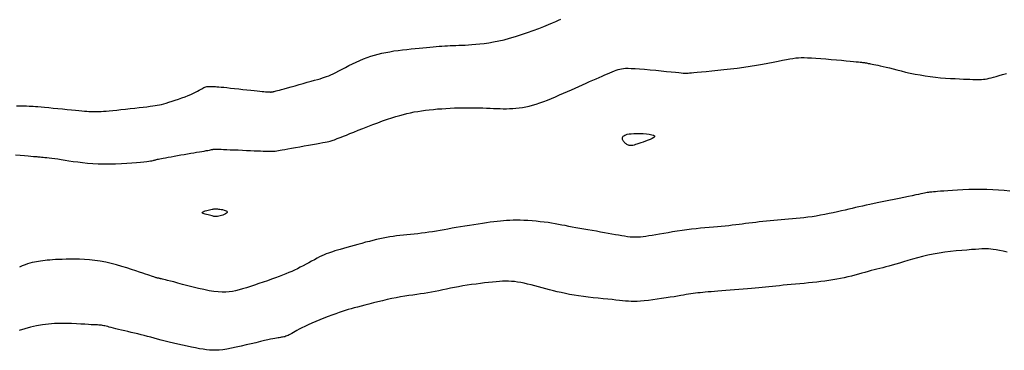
# Model space of a CAD drawing. Header units: millimetres. Extents: x 32690613 to 32693367, y 5343692 to 5344708.
# Tile 289 of 656: x 32692730.31 to 32692746.89, y 5343989.66 to 5343995.22. Entities that reach past the tile are written whole.
import ezdxf

# ---------------------------------------------------------------- set-up
doc = ezdxf.new("R2010")
doc.units = ezdxf.units.MM
doc.header["$LTSCALE"] = 20
for name, color, linetype in [('02-DGM_HL_493.00', 102, 'Continuous'), ('02-DGM_HL_493.50', 112, 'Continuous'), ('02-DGM_HL_494.00', 122, 'Continuous')]:
    doc.layers.add(name, color=color, linetype=linetype)

msp = doc.modelspace()

# ---------------------------------------------------------------- linework, layer by layer
at = {"layer": '02-DGM_HL_493.00', "elevation": 493, "flags": 128}
for points in [[(32692730.256, 5343993.769), (32692730.325, 5343993.769), (32692730.382, 5343993.769), (32692730.428, 5343993.768), (32692730.468, 5343993.767), (32692730.505, 5343993.766), (32692730.54, 5343993.764), (32692730.577, 5343993.761), (32692730.619, 5343993.757), (32692730.67, 5343993.752), (32692730.73, 5343993.747), (32692730.799, 5343993.74), (32692730.874, 5343993.733), (32692730.952, 5343993.726), (32692731.032, 5343993.718), (32692731.109, 5343993.711), (32692731.183, 5343993.703), (32692731.25, 5343993.697), (32692731.308, 5343993.691), (32692731.359, 5343993.687), (32692731.402, 5343993.683), (32692731.44, 5343993.679), (32692731.474, 5343993.677), (32692731.505, 5343993.675), (32692731.533, 5343993.674), (32692731.561, 5343993.673), (32692731.589, 5343993.673), (32692731.618, 5343993.673), (32692731.65, 5343993.674), (32692731.685, 5343993.676), (32692731.725, 5343993.679), (32692731.769, 5343993.682), (32692731.82, 5343993.687), (32692731.879, 5343993.693), (32692731.945, 5343993.699), (32692732.017, 5343993.707), (32692732.093, 5343993.715), (32692732.171, 5343993.723), (32692732.248, 5343993.732), (32692732.322, 5343993.74), (32692732.391, 5343993.748), (32692732.453, 5343993.755), (32692732.506, 5343993.762), (32692732.552, 5343993.768), (32692732.592, 5343993.774), (32692732.628, 5343993.78), (32692732.663, 5343993.787), (32692732.698, 5343993.795), (32692732.736, 5343993.805), (32692732.777, 5343993.817), (32692732.824, 5343993.831), (32692732.876, 5343993.847), (32692732.93, 5343993.865), (32692732.986, 5343993.884), (32692733.043, 5343993.903), (32692733.097, 5343993.923), (32692733.149, 5343993.943), (32692733.196, 5343993.963), (32692733.237, 5343993.982), (32692733.273, 5343993.999), (32692733.305, 5343994.016), (32692733.332, 5343994.032), (32692733.356, 5343994.046), (32692733.377, 5343994.058), (32692733.396, 5343994.069), (32692733.414, 5343994.077), (32692733.431, 5343994.084), (32692733.448, 5343994.089), (32692733.464, 5343994.093), (32692733.48, 5343994.095), (32692733.495, 5343994.097), (32692733.51, 5343994.097), (32692733.525, 5343994.097), (32692733.54, 5343994.097), (32692733.554, 5343994.097), (32692733.57, 5343994.096), (32692733.587, 5343994.095), (32692733.608, 5343994.094), (32692733.633, 5343994.092), (32692733.664, 5343994.09), (32692733.702, 5343994.086), (32692733.748, 5343994.082), (32692733.802, 5343994.076), (32692733.864, 5343994.069), (32692733.93, 5343994.062), (32692733.999, 5343994.054), (32692734.069, 5343994.046), (32692734.137, 5343994.039), (32692734.202, 5343994.032), (32692734.26, 5343994.026), (32692734.311, 5343994.02), (32692734.355, 5343994.016), (32692734.392, 5343994.013), (32692734.423, 5343994.01), (32692734.448, 5343994.008), (32692734.469, 5343994.006), (32692734.487, 5343994.005), (32692734.501, 5343994.004), (32692734.512, 5343994.004), (32692734.521, 5343994.003), (32692734.528, 5343994.003), (32692734.534, 5343994.002), (32692734.538, 5343994.002), (32692734.541, 5343994.002), (32692734.544, 5343994.002), (32692734.546, 5343994.002), (32692734.548, 5343994.003), (32692734.551, 5343994.003), (32692734.554, 5343994.003), (32692734.557, 5343994.004), (32692734.561, 5343994.005), (32692734.566, 5343994.005), (32692734.572, 5343994.007), (32692734.579, 5343994.008), (32692734.587, 5343994.01), (32692734.598, 5343994.012), (32692734.613, 5343994.015), (32692734.631, 5343994.02), (32692734.655, 5343994.026), (32692734.685, 5343994.034), (32692734.723, 5343994.044), (32692734.768, 5343994.057), (32692734.822, 5343994.072), (32692734.883, 5343994.089), (32692734.949, 5343994.108), (32692735.018, 5343994.128), (32692735.087, 5343994.148), (32692735.155, 5343994.167), (32692735.219, 5343994.185), (32692735.277, 5343994.201), (32692735.327, 5343994.215), (32692735.371, 5343994.227), (32692735.41, 5343994.239), (32692735.446, 5343994.25), (32692735.481, 5343994.261), (32692735.516, 5343994.275), (32692735.552, 5343994.29), (32692735.592, 5343994.309), (32692735.638, 5343994.332), (32692735.687, 5343994.358), (32692735.741, 5343994.386), (32692735.797, 5343994.416), (32692735.856, 5343994.447), (32692735.916, 5343994.477), (32692735.978, 5343994.507), (32692736.039, 5343994.534), (32692736.101, 5343994.56), (32692736.162, 5343994.583), (32692736.223, 5343994.604), (32692736.285, 5343994.623), (32692736.348, 5343994.64), (32692736.412, 5343994.655), (32692736.478, 5343994.669), (32692736.545, 5343994.681), (32692736.615, 5343994.693), (32692736.686, 5343994.703), (32692736.758, 5343994.712), (32692736.83, 5343994.72), (32692736.902, 5343994.727), (32692736.971, 5343994.734), (32692737.038, 5343994.74), (32692737.103, 5343994.747), (32692737.163, 5343994.752), (32692737.22, 5343994.758), (32692737.274, 5343994.763), (32692737.326, 5343994.768), (32692737.375, 5343994.772), (32692737.423, 5343994.776), (32692737.47, 5343994.78), (32692737.517, 5343994.782), (32692737.563, 5343994.784), (32692737.61, 5343994.786), (32692737.657, 5343994.787), (32692737.706, 5343994.789), (32692737.757, 5343994.791), (32692737.811, 5343994.793), (32692737.868, 5343994.796), (32692737.928, 5343994.8), (32692737.993, 5343994.805), (32692738.061, 5343994.812), (32692738.134, 5343994.82), (32692738.211, 5343994.832), (32692738.293, 5343994.845), (32692738.378, 5343994.863), (32692738.468, 5343994.883), (32692738.562, 5343994.908), (32692738.66, 5343994.936), (32692738.761, 5343994.968), (32692738.861, 5343995.002), (32692738.959, 5343995.037), (32692739.053, 5343995.072), (32692739.14, 5343995.106), (32692739.219, 5343995.137), (32692739.287, 5343995.165), (32692739.342, 5343995.189), (32692739.387, 5343995.209), (32692739.425, 5343995.227)], [(32692746.942, 5343991.31), (32692746.874, 5343991.324), (32692746.811, 5343991.336), (32692746.755, 5343991.347), (32692746.707, 5343991.354), (32692746.666, 5343991.36), (32692746.628, 5343991.363), (32692746.592, 5343991.364), (32692746.555, 5343991.364), (32692746.514, 5343991.362), (32692746.466, 5343991.359), (32692746.409, 5343991.355), (32692746.341, 5343991.35), (32692746.263, 5343991.344), (32692746.178, 5343991.337), (32692746.086, 5343991.328), (32692745.99, 5343991.318), (32692745.893, 5343991.306), (32692745.795, 5343991.292), (32692745.699, 5343991.275), (32692745.606, 5343991.256), (32692745.516, 5343991.235), (32692745.431, 5343991.213), (32692745.35, 5343991.191), (32692745.272, 5343991.168), (32692745.199, 5343991.145), (32692745.131, 5343991.124), (32692745.067, 5343991.105), (32692745.007, 5343991.088), (32692744.951, 5343991.072), (32692744.898, 5343991.059), (32692744.848, 5343991.046), (32692744.799, 5343991.034), (32692744.75, 5343991.022), (32692744.701, 5343991.01), (32692744.651, 5343990.997), (32692744.6, 5343990.983), (32692744.547, 5343990.968), (32692744.492, 5343990.953), (32692744.436, 5343990.937), (32692744.378, 5343990.921), (32692744.319, 5343990.906), (32692744.258, 5343990.891), (32692744.197, 5343990.877), (32692744.134, 5343990.864), (32692744.071, 5343990.852), (32692744.006, 5343990.842), (32692743.94, 5343990.831), (32692743.873, 5343990.822), (32692743.805, 5343990.813), (32692743.736, 5343990.805), (32692743.665, 5343990.797), (32692743.594, 5343990.79), (32692743.522, 5343990.783), (32692743.449, 5343990.776), (32692743.377, 5343990.769), (32692743.307, 5343990.762), (32692743.238, 5343990.756), (32692743.171, 5343990.75), (32692743.107, 5343990.744), (32692743.046, 5343990.738), (32692742.988, 5343990.733), (32692742.931, 5343990.727), (32692742.875, 5343990.721), (32692742.818, 5343990.716), (32692742.76, 5343990.71), (32692742.699, 5343990.704), (32692742.635, 5343990.698), (32692742.568, 5343990.692), (32692742.497, 5343990.685), (32692742.424, 5343990.679), (32692742.35, 5343990.673), (32692742.277, 5343990.667), (32692742.205, 5343990.661), (32692742.137, 5343990.655), (32692742.072, 5343990.65), (32692742.012, 5343990.646), (32692741.957, 5343990.641), (32692741.906, 5343990.638), (32692741.858, 5343990.634), (32692741.814, 5343990.63), (32692741.772, 5343990.626), (32692741.731, 5343990.622), (32692741.693, 5343990.617), (32692741.655, 5343990.612), (32692741.617, 5343990.607), (32692741.578, 5343990.6), (32692741.537, 5343990.593), (32692741.493, 5343990.586), (32692741.444, 5343990.577), (32692741.391, 5343990.568), (32692741.333, 5343990.558), (32692741.267, 5343990.548), (32692741.197, 5343990.537), (32692741.123, 5343990.526), (32692741.048, 5343990.515), (32692740.973, 5343990.505), (32692740.9, 5343990.496), (32692740.831, 5343990.489), (32692740.767, 5343990.484), (32692740.71, 5343990.48), (32692740.658, 5343990.479), (32692740.609, 5343990.48), (32692740.563, 5343990.483), (32692740.516, 5343990.486), (32692740.466, 5343990.491), (32692740.413, 5343990.497), (32692740.354, 5343990.503), (32692740.288, 5343990.509), (32692740.215, 5343990.516), (32692740.137, 5343990.524), (32692740.056, 5343990.532), (32692739.972, 5343990.541), (32692739.888, 5343990.55), (32692739.805, 5343990.561), (32692739.724, 5343990.572), (32692739.647, 5343990.585), (32692739.573, 5343990.598), (32692739.501, 5343990.612), (32692739.432, 5343990.627), (32692739.366, 5343990.643), (32692739.3, 5343990.659), (32692739.236, 5343990.675), (32692739.173, 5343990.692), (32692739.11, 5343990.709), (32692739.047, 5343990.726), (32692738.986, 5343990.742), (32692738.925, 5343990.757), (32692738.866, 5343990.772), (32692738.808, 5343990.785), (32692738.752, 5343990.796), (32692738.698, 5343990.805), (32692738.646, 5343990.812), (32692738.595, 5343990.816), (32692738.545, 5343990.818), (32692738.495, 5343990.819), (32692738.444, 5343990.818), (32692738.39, 5343990.815), (32692738.334, 5343990.811), (32692738.274, 5343990.805), (32692738.209, 5343990.798), (32692738.141, 5343990.791), (32692738.07, 5343990.782), (32692737.997, 5343990.772), (32692737.923, 5343990.762), (32692737.849, 5343990.751), (32692737.775, 5343990.739), (32692737.703, 5343990.727), (32692737.634, 5343990.714), (32692737.566, 5343990.7), (32692737.5, 5343990.687), (32692737.436, 5343990.673), (32692737.373, 5343990.66), (32692737.311, 5343990.648), (32692737.249, 5343990.636), (32692737.186, 5343990.624), (32692737.124, 5343990.614), (32692737.061, 5343990.605), (32692736.997, 5343990.596), (32692736.932, 5343990.586), (32692736.865, 5343990.577), (32692736.797, 5343990.566), (32692736.726, 5343990.554), (32692736.653, 5343990.541), (32692736.577, 5343990.526), (32692736.499, 5343990.509), (32692736.421, 5343990.491), (32692736.344, 5343990.472), (32692736.268, 5343990.453), (32692736.194, 5343990.435), (32692736.125, 5343990.417), (32692736.06, 5343990.4), (32692736.001, 5343990.384), (32692735.946, 5343990.37), (32692735.895, 5343990.356), (32692735.845, 5343990.342), (32692735.795, 5343990.327), (32692735.744, 5343990.311), (32692735.691, 5343990.293), (32692735.633, 5343990.273), (32692735.57, 5343990.25), (32692735.504, 5343990.224), (32692735.435, 5343990.197), (32692735.365, 5343990.169), (32692735.297, 5343990.141), (32692735.231, 5343990.113), (32692735.168, 5343990.085), (32692735.112, 5343990.059), (32692735.062, 5343990.034), (32692735.019, 5343990.012), (32692734.981, 5343989.991), (32692734.948, 5343989.972), (32692734.92, 5343989.955), (32692734.894, 5343989.94), (32692734.872, 5343989.927), (32692734.851, 5343989.916), (32692734.831, 5343989.906), (32692734.811, 5343989.898), (32692734.793, 5343989.892), (32692734.775, 5343989.886), (32692734.757, 5343989.882), (32692734.739, 5343989.878), (32692734.721, 5343989.875), (32692734.702, 5343989.872), (32692734.683, 5343989.869), (32692734.662, 5343989.866), (32692734.638, 5343989.862), (32692734.61, 5343989.857), (32692734.577, 5343989.851), (32692734.537, 5343989.843), (32692734.489, 5343989.832), (32692734.432, 5343989.819), (32692734.365, 5343989.803), (32692734.29, 5343989.785), (32692734.21, 5343989.766), (32692734.126, 5343989.746), (32692734.041, 5343989.726), (32692733.957, 5343989.708), (32692733.876, 5343989.691), (32692733.801, 5343989.677), (32692733.734, 5343989.667), (32692733.672, 5343989.661), (32692733.615, 5343989.657), (32692733.561, 5343989.657), (32692733.508, 5343989.66), (32692733.455, 5343989.665), (32692733.399, 5343989.673), (32692733.338, 5343989.683), (32692733.272, 5343989.696), (32692733.202, 5343989.71), (32692733.129, 5343989.726), (32692733.053, 5343989.743), (32692732.977, 5343989.76), (32692732.902, 5343989.778), (32692732.829, 5343989.796), (32692732.759, 5343989.813), (32692732.693, 5343989.83), (32692732.632, 5343989.846), (32692732.574, 5343989.861), (32692732.518, 5343989.876), (32692732.463, 5343989.89), (32692732.41, 5343989.904), (32692732.356, 5343989.918), (32692732.302, 5343989.932), (32692732.246, 5343989.945), (32692732.19, 5343989.959), (32692732.134, 5343989.972), (32692732.079, 5343989.985), (32692732.026, 5343989.998), (32692731.976, 5343990.009), (32692731.929, 5343990.02), (32692731.888, 5343990.031), (32692731.852, 5343990.04), (32692731.82, 5343990.048), (32692731.793, 5343990.055), (32692731.769, 5343990.061), (32692731.747, 5343990.066), (32692731.727, 5343990.071), (32692731.708, 5343990.075), (32692731.689, 5343990.078), (32692731.668, 5343990.08), (32692731.646, 5343990.081), (32692731.621, 5343990.083), (32692731.592, 5343990.084), (32692731.557, 5343990.086), (32692731.516, 5343990.088), (32692731.467, 5343990.09), (32692731.409, 5343990.094), (32692731.341, 5343990.098), (32692731.265, 5343990.103), (32692731.181, 5343990.107), (32692731.091, 5343990.109), (32692730.997, 5343990.109), (32692730.898, 5343990.105), (32692730.797, 5343990.098), (32692730.695, 5343990.085), (32692730.594, 5343990.067), (32692730.493, 5343990.044), (32692730.395, 5343990.018), (32692730.301, 5343989.989)]]:
    msp.add_lwpolyline(points, dxfattribs=at)
at = {"layer": '02-DGM_HL_493.50', "elevation": 493.5, "flags": 128}
for points in [[(32692730.24, 5343992.944), (32692730.318, 5343992.938), (32692730.389, 5343992.933), (32692730.451, 5343992.928), (32692730.501, 5343992.924), (32692730.541, 5343992.92), (32692730.572, 5343992.918), (32692730.597, 5343992.916), (32692730.618, 5343992.914), (32692730.637, 5343992.912), (32692730.657, 5343992.91), (32692730.678, 5343992.908), (32692730.704, 5343992.906), (32692730.735, 5343992.903), (32692730.769, 5343992.899), (32692730.809, 5343992.895), (32692730.853, 5343992.889), (32692730.901, 5343992.883), (32692730.954, 5343992.876), (32692731.012, 5343992.867), (32692731.074, 5343992.858), (32692731.141, 5343992.847), (32692731.213, 5343992.836), (32692731.289, 5343992.826), (32692731.369, 5343992.816), (32692731.453, 5343992.807), (32692731.542, 5343992.8), (32692731.635, 5343992.796), (32692731.731, 5343992.793), (32692731.829, 5343992.794), (32692731.927, 5343992.796), (32692732.024, 5343992.799), (32692732.116, 5343992.804), (32692732.202, 5343992.81), (32692732.28, 5343992.816), (32692732.348, 5343992.822), (32692732.404, 5343992.828), (32692732.45, 5343992.833), (32692732.487, 5343992.838), (32692732.516, 5343992.843), (32692732.538, 5343992.847), (32692732.556, 5343992.851), (32692732.57, 5343992.855), (32692732.582, 5343992.858), (32692732.593, 5343992.861), (32692732.605, 5343992.864), (32692732.617, 5343992.867), (32692732.632, 5343992.87), (32692732.65, 5343992.874), (32692732.672, 5343992.878), (32692732.698, 5343992.883), (32692732.73, 5343992.889), (32692732.769, 5343992.896), (32692732.813, 5343992.905), (32692732.862, 5343992.913), (32692732.914, 5343992.923), (32692732.969, 5343992.933), (32692733.025, 5343992.943), (32692733.082, 5343992.953), (32692733.137, 5343992.962), (32692733.191, 5343992.971), (32692733.243, 5343992.98), (32692733.291, 5343992.989), (32692733.337, 5343992.996), (32692733.379, 5343993.004), (32692733.418, 5343993.01), (32692733.451, 5343993.016), (32692733.481, 5343993.021), (32692733.505, 5343993.026), (32692733.524, 5343993.03), (32692733.54, 5343993.033), (32692733.553, 5343993.036), (32692733.563, 5343993.038), (32692733.571, 5343993.039), (32692733.578, 5343993.041), (32692733.584, 5343993.041), (32692733.591, 5343993.042), (32692733.599, 5343993.042), (32692733.61, 5343993.042), (32692733.624, 5343993.042), (32692733.644, 5343993.041), (32692733.67, 5343993.04), (32692733.703, 5343993.039), (32692733.745, 5343993.037), (32692733.797, 5343993.035), (32692733.857, 5343993.032), (32692733.922, 5343993.03), (32692733.991, 5343993.027), (32692734.061, 5343993.024), (32692734.131, 5343993.021), (32692734.198, 5343993.018), (32692734.261, 5343993.015), (32692734.316, 5343993.013), (32692734.366, 5343993.011), (32692734.41, 5343993.009), (32692734.449, 5343993.007), (32692734.483, 5343993.006), (32692734.514, 5343993.006), (32692734.542, 5343993.006), (32692734.567, 5343993.006), (32692734.591, 5343993.008), (32692734.615, 5343993.01), (32692734.64, 5343993.013), (32692734.667, 5343993.017), (32692734.698, 5343993.022), (32692734.734, 5343993.028), (32692734.777, 5343993.036), (32692734.828, 5343993.046), (32692734.888, 5343993.057), (32692734.955, 5343993.069), (32692735.027, 5343993.082), (32692735.1, 5343993.095), (32692735.174, 5343993.108), (32692735.244, 5343993.121), (32692735.31, 5343993.133), (32692735.367, 5343993.144), (32692735.416, 5343993.153), (32692735.456, 5343993.16), (32692735.488, 5343993.166), (32692735.515, 5343993.172), (32692735.538, 5343993.177), (32692735.557, 5343993.182), (32692735.575, 5343993.188), (32692735.593, 5343993.193), (32692735.613, 5343993.2), (32692735.634, 5343993.208), (32692735.659, 5343993.218), (32692735.689, 5343993.229), (32692735.724, 5343993.243), (32692735.765, 5343993.26), (32692735.813, 5343993.279), (32692735.87, 5343993.302), (32692735.936, 5343993.329), (32692736.01, 5343993.358), (32692736.089, 5343993.389), (32692736.172, 5343993.422), (32692736.257, 5343993.454), (32692736.341, 5343993.486), (32692736.424, 5343993.516), (32692736.503, 5343993.544), (32692736.577, 5343993.569), (32692736.646, 5343993.591), (32692736.711, 5343993.61), (32692736.773, 5343993.627), (32692736.834, 5343993.642), (32692736.894, 5343993.655), (32692736.954, 5343993.667), (32692737.015, 5343993.677), (32692737.078, 5343993.687), (32692737.143, 5343993.695), (32692737.21, 5343993.703), (32692737.278, 5343993.71), (32692737.348, 5343993.717), (32692737.418, 5343993.722), (32692737.489, 5343993.727), (32692737.561, 5343993.731), (32692737.633, 5343993.734), (32692737.704, 5343993.736), (32692737.775, 5343993.737), (32692737.846, 5343993.738), (32692737.915, 5343993.738), (32692737.982, 5343993.738), (32692738.048, 5343993.737), (32692738.112, 5343993.735), (32692738.174, 5343993.733), (32692738.233, 5343993.73), (32692738.29, 5343993.728), (32692738.346, 5343993.725), (32692738.401, 5343993.724), (32692738.455, 5343993.722), (32692738.508, 5343993.722), (32692738.562, 5343993.723), (32692738.615, 5343993.725), (32692738.668, 5343993.729), (32692738.722, 5343993.735), (32692738.777, 5343993.743), (32692738.833, 5343993.753), (32692738.89, 5343993.765), (32692738.949, 5343993.781), (32692739.01, 5343993.798), (32692739.073, 5343993.819), (32692739.137, 5343993.842), (32692739.203, 5343993.868), (32692739.27, 5343993.895), (32692739.337, 5343993.923), (32692739.404, 5343993.953), (32692739.471, 5343993.982), (32692739.538, 5343994.012), (32692739.603, 5343994.041), (32692739.667, 5343994.07), (32692739.73, 5343994.098), (32692739.791, 5343994.125), (32692739.851, 5343994.151), (32692739.909, 5343994.177), (32692739.964, 5343994.202), (32692740.018, 5343994.226), (32692740.07, 5343994.248), (32692740.12, 5343994.27), (32692740.167, 5343994.291), (32692740.211, 5343994.31), (32692740.253, 5343994.327), (32692740.291, 5343994.343), (32692740.327, 5343994.357), (32692740.359, 5343994.37), (32692740.389, 5343994.38), (32692740.417, 5343994.389), (32692740.446, 5343994.395), (32692740.478, 5343994.4), (32692740.515, 5343994.402), (32692740.558, 5343994.403), (32692740.611, 5343994.401), (32692740.675, 5343994.398), (32692740.751, 5343994.392), (32692740.837, 5343994.385), (32692740.928, 5343994.377), (32692741.023, 5343994.368), (32692741.116, 5343994.359), (32692741.205, 5343994.35), (32692741.286, 5343994.342), (32692741.356, 5343994.335), (32692741.412, 5343994.329), (32692741.454, 5343994.325), (32692741.486, 5343994.322), (32692741.508, 5343994.32), (32692741.522, 5343994.319), (32692741.531, 5343994.318), (32692741.536, 5343994.318), (32692741.54, 5343994.318), (32692741.543, 5343994.319), (32692741.548, 5343994.319), (32692741.557, 5343994.32), (32692741.572, 5343994.321), (32692741.594, 5343994.324), (32692741.625, 5343994.326), (32692741.667, 5343994.33), (32692741.723, 5343994.335), (32692741.792, 5343994.341), (32692741.874, 5343994.349), (32692741.966, 5343994.358), (32692742.067, 5343994.368), (32692742.173, 5343994.379), (32692742.283, 5343994.392), (32692742.395, 5343994.406), (32692742.506, 5343994.421), (32692742.614, 5343994.437), (32692742.718, 5343994.454), (32692742.819, 5343994.471), (32692742.914, 5343994.489), (32692743.003, 5343994.506), (32692743.085, 5343994.522), (32692743.16, 5343994.536), (32692743.226, 5343994.549), (32692743.284, 5343994.56), (32692743.335, 5343994.568), (32692743.383, 5343994.575), (32692743.429, 5343994.579), (32692743.475, 5343994.581), (32692743.525, 5343994.582), (32692743.581, 5343994.58), (32692743.646, 5343994.577), (32692743.72, 5343994.573), (32692743.802, 5343994.567), (32692743.889, 5343994.56), (32692743.979, 5343994.552), (32692744.067, 5343994.544), (32692744.152, 5343994.537), (32692744.23, 5343994.529), (32692744.298, 5343994.523), (32692744.355, 5343994.517), (32692744.401, 5343994.513), (32692744.437, 5343994.509), (32692744.466, 5343994.506), (32692744.488, 5343994.504), (32692744.504, 5343994.502), (32692744.518, 5343994.5), (32692744.529, 5343994.499), (32692744.54, 5343994.497), (32692744.551, 5343994.495), (32692744.562, 5343994.493), (32692744.574, 5343994.491), (32692744.588, 5343994.488), (32692744.603, 5343994.485), (32692744.622, 5343994.482), (32692744.643, 5343994.478), (32692744.668, 5343994.473), (32692744.696, 5343994.467), (32692744.729, 5343994.46), (32692744.765, 5343994.452), (32692744.806, 5343994.443), (32692744.852, 5343994.433), (32692744.903, 5343994.421), (32692744.959, 5343994.407), (32692745.021, 5343994.392), (32692745.087, 5343994.375), (32692745.158, 5343994.357), (32692745.232, 5343994.339), (32692745.311, 5343994.322), (32692745.392, 5343994.305), (32692745.475, 5343994.289), (32692745.561, 5343994.275), (32692745.648, 5343994.263), (32692745.735, 5343994.253), (32692745.822, 5343994.244), (32692745.906, 5343994.238), (32692745.988, 5343994.232), (32692746.066, 5343994.228), (32692746.138, 5343994.224), (32692746.205, 5343994.221), (32692746.264, 5343994.218), (32692746.316, 5343994.216), (32692746.363, 5343994.214), (32692746.405, 5343994.213), (32692746.443, 5343994.213), (32692746.478, 5343994.213), (32692746.511, 5343994.215), (32692746.542, 5343994.217), (32692746.573, 5343994.221), (32692746.604, 5343994.226), (32692746.637, 5343994.233), (32692746.673, 5343994.241), (32692746.713, 5343994.251), (32692746.757, 5343994.264), (32692746.808, 5343994.278), (32692746.866, 5343994.295), (32692746.932, 5343994.315)], [(32692746.985, 5343992.333), (32692746.894, 5343992.343), (32692746.799, 5343992.351), (32692746.701, 5343992.358), (32692746.601, 5343992.363), (32692746.498, 5343992.365), (32692746.396, 5343992.364), (32692746.296, 5343992.361), (32692746.198, 5343992.357), (32692746.106, 5343992.352), (32692746.02, 5343992.347), (32692745.943, 5343992.341), (32692745.875, 5343992.336), (32692745.818, 5343992.332), (32692745.771, 5343992.328), (32692745.733, 5343992.325), (32692745.701, 5343992.323), (32692745.675, 5343992.32), (32692745.653, 5343992.318), (32692745.633, 5343992.316), (32692745.615, 5343992.313), (32692745.596, 5343992.31), (32692745.575, 5343992.306), (32692745.551, 5343992.301), (32692745.523, 5343992.296), (32692745.49, 5343992.289), (32692745.45, 5343992.28), (32692745.402, 5343992.27), (32692745.345, 5343992.258), (32692745.278, 5343992.245), (32692745.203, 5343992.229), (32692745.122, 5343992.213), (32692745.037, 5343992.196), (32692744.951, 5343992.178), (32692744.865, 5343992.16), (32692744.782, 5343992.143), (32692744.704, 5343992.127), (32692744.632, 5343992.111), (32692744.566, 5343992.097), (32692744.505, 5343992.083), (32692744.446, 5343992.07), (32692744.389, 5343992.057), (32692744.333, 5343992.043), (32692744.275, 5343992.03), (32692744.215, 5343992.016), (32692744.151, 5343992.001), (32692744.084, 5343991.986), (32692744.014, 5343991.971), (32692743.943, 5343991.956), (32692743.871, 5343991.941), (32692743.799, 5343991.928), (32692743.727, 5343991.915), (32692743.656, 5343991.903), (32692743.587, 5343991.894), (32692743.52, 5343991.885), (32692743.454, 5343991.878), (32692743.389, 5343991.872), (32692743.325, 5343991.867), (32692743.262, 5343991.862), (32692743.199, 5343991.857), (32692743.137, 5343991.852), (32692743.075, 5343991.847), (32692743.012, 5343991.841), (32692742.951, 5343991.835), (32692742.889, 5343991.829), (32692742.828, 5343991.823), (32692742.768, 5343991.816), (32692742.709, 5343991.809), (32692742.651, 5343991.802), (32692742.594, 5343991.795), (32692742.538, 5343991.788), (32692742.482, 5343991.781), (32692742.426, 5343991.774), (32692742.37, 5343991.767), (32692742.312, 5343991.76), (32692742.253, 5343991.753), (32692742.191, 5343991.747), (32692742.128, 5343991.741), (32692742.062, 5343991.736), (32692741.994, 5343991.73), (32692741.924, 5343991.724), (32692741.852, 5343991.718), (32692741.778, 5343991.711), (32692741.702, 5343991.703), (32692741.624, 5343991.694), (32692741.545, 5343991.684), (32692741.466, 5343991.673), (32692741.386, 5343991.661), (32692741.308, 5343991.648), (32692741.232, 5343991.636), (32692741.158, 5343991.623), (32692741.089, 5343991.611), (32692741.024, 5343991.6), (32692740.964, 5343991.59), (32692740.91, 5343991.581), (32692740.859, 5343991.574), (32692740.812, 5343991.568), (32692740.766, 5343991.563), (32692740.723, 5343991.56), (32692740.68, 5343991.559), (32692740.636, 5343991.56), (32692740.592, 5343991.563), (32692740.546, 5343991.568), (32692740.499, 5343991.575), (32692740.45, 5343991.583), (32692740.398, 5343991.592), (32692740.343, 5343991.602), (32692740.286, 5343991.613), (32692740.225, 5343991.624), (32692740.16, 5343991.635), (32692740.092, 5343991.647), (32692740.023, 5343991.659), (32692739.952, 5343991.67), (32692739.881, 5343991.682), (32692739.812, 5343991.694), (32692739.743, 5343991.706), (32692739.678, 5343991.718), (32692739.616, 5343991.73), (32692739.557, 5343991.742), (32692739.499, 5343991.754), (32692739.443, 5343991.765), (32692739.386, 5343991.776), (32692739.329, 5343991.787), (32692739.27, 5343991.796), (32692739.209, 5343991.805), (32692739.145, 5343991.814), (32692739.078, 5343991.821), (32692739.009, 5343991.828), (32692738.94, 5343991.834), (32692738.872, 5343991.838), (32692738.804, 5343991.842), (32692738.739, 5343991.844), (32692738.678, 5343991.845), (32692738.62, 5343991.844), (32692738.565, 5343991.843), (32692738.512, 5343991.84), (32692738.46, 5343991.836), (32692738.407, 5343991.831), (32692738.353, 5343991.825), (32692738.297, 5343991.818), (32692738.237, 5343991.81), (32692738.172, 5343991.801), (32692738.104, 5343991.791), (32692738.033, 5343991.781), (32692737.959, 5343991.77), (32692737.885, 5343991.758), (32692737.81, 5343991.746), (32692737.736, 5343991.734), (32692737.663, 5343991.722), (32692737.593, 5343991.709), (32692737.524, 5343991.697), (32692737.458, 5343991.685), (32692737.393, 5343991.673), (32692737.329, 5343991.662), (32692737.266, 5343991.652), (32692737.203, 5343991.642), (32692737.141, 5343991.633), (32692737.079, 5343991.625), (32692737.016, 5343991.619), (32692736.955, 5343991.612), (32692736.893, 5343991.606), (32692736.833, 5343991.601), (32692736.773, 5343991.595), (32692736.714, 5343991.588), (32692736.656, 5343991.582), (32692736.6, 5343991.574), (32692736.544, 5343991.565), (32692736.488, 5343991.555), (32692736.433, 5343991.545), (32692736.377, 5343991.533), (32692736.32, 5343991.52), (32692736.261, 5343991.506), (32692736.2, 5343991.49), (32692736.137, 5343991.474), (32692736.073, 5343991.456), (32692736.008, 5343991.438), (32692735.943, 5343991.42), (32692735.88, 5343991.402), (32692735.82, 5343991.385), (32692735.763, 5343991.369), (32692735.711, 5343991.354), (32692735.663, 5343991.34), (32692735.621, 5343991.328), (32692735.582, 5343991.316), (32692735.545, 5343991.305), (32692735.51, 5343991.292), (32692735.474, 5343991.279), (32692735.439, 5343991.264), (32692735.401, 5343991.247), (32692735.361, 5343991.227), (32692735.319, 5343991.205), (32692735.274, 5343991.181), (32692735.228, 5343991.156), (32692735.181, 5343991.13), (32692735.133, 5343991.104), (32692735.085, 5343991.078), (32692735.037, 5343991.053), (32692734.99, 5343991.029), (32692734.942, 5343991.006), (32692734.894, 5343990.984), (32692734.844, 5343990.963), (32692734.792, 5343990.942), (32692734.738, 5343990.92), (32692734.68, 5343990.898), (32692734.619, 5343990.875), (32692734.553, 5343990.851), (32692734.483, 5343990.827), (32692734.412, 5343990.802), (32692734.339, 5343990.778), (32692734.267, 5343990.754), (32692734.196, 5343990.731), (32692734.128, 5343990.709), (32692734.064, 5343990.69), (32692734.005, 5343990.673), (32692733.948, 5343990.658), (32692733.894, 5343990.647), (32692733.839, 5343990.639), (32692733.782, 5343990.634), (32692733.722, 5343990.634), (32692733.656, 5343990.638), (32692733.583, 5343990.647), (32692733.502, 5343990.66), (32692733.414, 5343990.678), (32692733.323, 5343990.698), (32692733.231, 5343990.721), (32692733.14, 5343990.744), (32692733.055, 5343990.766), (32692732.976, 5343990.787), (32692732.907, 5343990.806), (32692732.849, 5343990.821), (32692732.803, 5343990.833), (32692732.767, 5343990.843), (32692732.738, 5343990.85), (32692732.716, 5343990.855), (32692732.699, 5343990.859), (32692732.685, 5343990.861), (32692732.674, 5343990.864), (32692732.664, 5343990.866), (32692732.654, 5343990.868), (32692732.644, 5343990.87), (32692732.633, 5343990.872), (32692732.623, 5343990.875), (32692732.611, 5343990.878), (32692732.598, 5343990.882), (32692732.584, 5343990.886), (32692732.568, 5343990.891), (32692732.55, 5343990.897), (32692732.528, 5343990.904), (32692732.501, 5343990.913), (32692732.469, 5343990.924), (32692732.43, 5343990.937), (32692732.383, 5343990.953), (32692732.329, 5343990.971), (32692732.265, 5343990.993), (32692732.193, 5343991.017), (32692732.114, 5343991.042), (32692732.031, 5343991.068), (32692731.943, 5343991.093), (32692731.852, 5343991.117), (32692731.76, 5343991.138), (32692731.668, 5343991.156), (32692731.577, 5343991.17), (32692731.488, 5343991.18), (32692731.402, 5343991.186), (32692731.319, 5343991.19), (32692731.239, 5343991.192), (32692731.164, 5343991.192), (32692731.093, 5343991.19), (32692731.028, 5343991.187), (32692730.968, 5343991.185), (32692730.914, 5343991.182), (32692730.864, 5343991.178), (32692730.818, 5343991.174), (32692730.776, 5343991.171), (32692730.737, 5343991.166), (32692730.699, 5343991.162), (32692730.663, 5343991.157), (32692730.628, 5343991.153), (32692730.593, 5343991.147), (32692730.558, 5343991.141), (32692730.521, 5343991.133), (32692730.483, 5343991.123), (32692730.444, 5343991.111), (32692730.401, 5343991.096), (32692730.355, 5343991.077), (32692730.305, 5343991.056)]]:
    msp.add_lwpolyline(points, dxfattribs=at)
at = {"layer": '02-DGM_HL_494.00', "elevation": 494, "flags": 128}
for points in [[(32692740.654, 5343993.304), (32692740.704, 5343993.305), (32692740.758, 5343993.304), (32692740.813, 5343993.302), (32692740.866, 5343993.297), (32692740.914, 5343993.291), (32692740.955, 5343993.283), (32692740.985, 5343993.274), (32692741.002, 5343993.263), (32692741.003, 5343993.25), (32692740.989, 5343993.236), (32692740.965, 5343993.221), (32692740.932, 5343993.206), (32692740.894, 5343993.19), (32692740.852, 5343993.175), (32692740.811, 5343993.161), (32692740.771, 5343993.148), (32692740.737, 5343993.136), (32692740.707, 5343993.126), (32692740.681, 5343993.117), (32692740.659, 5343993.111), (32692740.639, 5343993.105), (32692740.622, 5343993.102), (32692740.606, 5343993.101), (32692740.591, 5343993.101), (32692740.577, 5343993.103), (32692740.563, 5343993.107), (32692740.55, 5343993.113), (32692740.537, 5343993.12), (32692740.525, 5343993.128), (32692740.514, 5343993.137), (32692740.503, 5343993.147), (32692740.493, 5343993.157), (32692740.484, 5343993.168), (32692740.477, 5343993.179), (32692740.47, 5343993.191), (32692740.466, 5343993.202), (32692740.463, 5343993.213), (32692740.462, 5343993.225), (32692740.464, 5343993.236), (32692740.468, 5343993.247), (32692740.476, 5343993.257), (32692740.487, 5343993.267), (32692740.501, 5343993.276), (32692740.521, 5343993.284), (32692740.545, 5343993.291), (32692740.575, 5343993.297), (32692740.612, 5343993.301)], [(32692733.53, 5343991.924), (32692733.508, 5343991.929), (32692733.484, 5343991.935), (32692733.459, 5343991.94), (32692733.436, 5343991.947), (32692733.415, 5343991.953), (32692733.398, 5343991.96), (32692733.387, 5343991.966), (32692733.383, 5343991.973), (32692733.388, 5343991.981), (32692733.399, 5343991.988), (32692733.416, 5343991.995), (32692733.437, 5343992.002), (32692733.461, 5343992.009), (32692733.486, 5343992.015), (32692733.51, 5343992.021), (32692733.532, 5343992.026), (32692733.551, 5343992.03), (32692733.568, 5343992.033), (32692733.582, 5343992.036), (32692733.596, 5343992.037), (32692733.61, 5343992.038), (32692733.624, 5343992.038), (32692733.64, 5343992.036), (32692733.659, 5343992.034), (32692733.681, 5343992.031), (32692733.705, 5343992.028), (32692733.729, 5343992.023), (32692733.753, 5343992.017), (32692733.774, 5343992.01), (32692733.791, 5343992.003), (32692733.802, 5343991.995), (32692733.806, 5343991.985), (32692733.803, 5343991.975), (32692733.792, 5343991.964), (32692733.776, 5343991.953), (32692733.756, 5343991.943), (32692733.733, 5343991.933), (32692733.708, 5343991.924), (32692733.685, 5343991.917), (32692733.663, 5343991.911), (32692733.643, 5343991.907), (32692733.626, 5343991.906), (32692733.611, 5343991.906), (32692733.597, 5343991.907), (32692733.582, 5343991.91), (32692733.567, 5343991.914), (32692733.55, 5343991.919)]]:
    msp.add_lwpolyline(points, close=True, dxfattribs=at)

doc.saveas('drawing.dxf')
